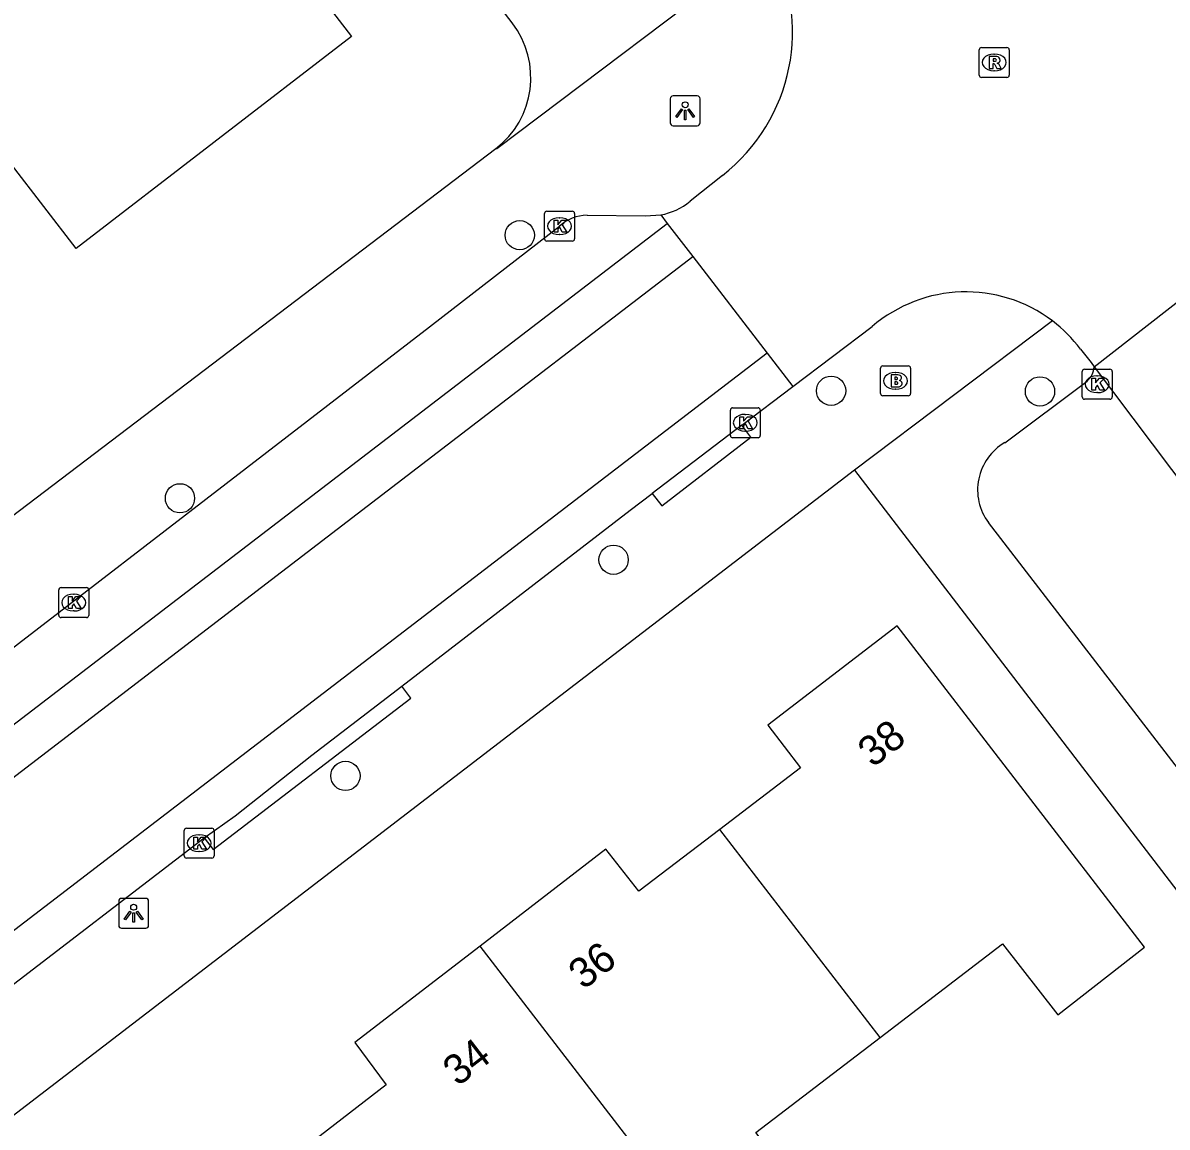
# Model space of a CAD drawing. Extents: x 159353 to 160616, y 385893 to 387321.
# Drawn here: x 159956.75 to 159994.99, y 386519.74 to 386556.66 of the extents above; entities that cross this region are included whole.
import ezdxf

# ---------------------------------------------------------------- set-up
doc = ezdxf.new("R2010")
doc.units = 0
for name, color, linetype in [('IMGEO_Boom', 7, 'Continuous'), ('IMGEO_Brandkraan', 7, 'Continuous'), ('IMGEO_Kolk', 7, 'Continuous'), ('IMGEO_Lichtpunt', 7, 'Continuous'), ('IMGEO_Pand', 7, 'Continuous'), ('IMGEO_Pand_nummerreeks', 7, 'Continuous'), ('IMGEO_Rijbaan_lokaal_gesloten', 7, 'Continuous'), ('IMGEO_Rijbaan_lokaal_open', 7, 'Continuous'), ('IMGEO_Rioolput', 7, 'Continuous'), ('IMGEO_Voetpad_open', 7, 'Continuous')]:
    doc.layers.add(name, color=color, linetype=linetype)

msp = doc.modelspace()

# ---------------------------------------------------------------- linework, layer by layer
at = {"layer": 'IMGEO_Boom'}
for centre in [(159973.359, 386549.562), (159983.762, 386544.361), (159990.743, 386544.338), (159962.004, 386540.765), (159976.493, 386538.711), (159967.534, 386531.484)]:
    msp.add_circle(centre, 0.489, dxfattribs=at)
at = {"layer": 'IMGEO_Brandkraan'}
for p, q in [((159985.416, 386544.265), (159985.416, 386545.117)), ((159985.491, 386545.191), (159986.343, 386545.191)), ((159985.904, 386544.971), (159985.929, 386544.971)), ((159986.417, 386545.117), (159986.417, 386544.265)), ((159986.343, 386544.191), (159985.491, 386544.191)), ((159985.927, 386544.411), (159985.902, 386544.411))]:
    msp.add_line(p, q, dxfattribs=at)
for points in [[(159985.416, 386544.265), (159985.416, 386545.117)], [(159985.491, 386545.191), (159986.343, 386545.191)], [(159985.764, 386544.891), (159985.764, 386544.491), (159985.977, 386544.491)], [(159985.995, 386544.891), (159985.764, 386544.891)], [(159986.417, 386545.117), (159986.417, 386544.265)], [(159985.943, 386544.81), (159985.889, 386544.81), (159985.889, 386544.734)], [(159985.889, 386544.734), (159985.942, 386544.734)], [(159985.951, 386544.658), (159985.889, 386544.658), (159985.889, 386544.577)], [(159985.889, 386544.577), (159985.951, 386544.577)], [(159986.343, 386544.191), (159985.491, 386544.191)]]:
    msp.add_lwpolyline(points, dxfattribs=at)
for centre, radius, start, end in [((159985.493, 386545.115), 0.0765, 91.552, 178.448), ((159985.493, 386545.115), 0.0765, 91.552, 178.448), ((159985.999, 386544.746), 0.145, 59.4692, 91.5367), ((159986.024, 386544.793), 0.0922, 285.5137, 58.1501), ((159986.341, 386545.115), 0.0765, 1.552, 88.448), ((159986.341, 386545.115), 0.0765, 1.552, 88.448), ((159985.944, 386544.772), 0.0379, 267.8285, 90.9355), ((159985.952, 386544.617), 0.0404, 269.8759, 90.5077), ((159985.983, 386544.742), 0.251, 268.6676, 293.5347), ((159986.029, 386544.601), 0.105, 301.3115, 78.989), ((159985.493, 386544.267), 0.0765, 181.552, 268.448), ((159985.493, 386544.267), 0.0765, 181.552, 268.448), ((159986.341, 386544.267), 0.0765, 271.552, 358.448), ((159986.341, 386544.267), 0.0765, 271.552, 358.448)]:
    msp.add_arc(centre, radius, start, end, dxfattribs=at)
for centre, major_axis, ratio, start_param, end_param in [((159985.903, 386544.691), (-0.387, 0.002), 0.722429, 4.712389, 7.853982), ((159985.928, 386544.691), (-0.39, 0.002), 0.717154, 1.570796, 4.712389)]:
    msp.add_ellipse(centre, major_axis=major_axis, ratio=ratio, start_param=start_param, end_param=end_param, dxfattribs=at)
at = {"layer": 'IMGEO_Kolk'}
for p, q in [((159974.187, 386549.437), (159974.187, 386550.289)), ((159974.262, 386550.363), (159975.114, 386550.363)), ((159975.188, 386550.289), (159975.188, 386549.437)), ((159974.675, 386550.143), (159974.7, 386550.143)), ((159974.698, 386549.583), (159974.673, 386549.583)), ((159975.114, 386549.363), (159974.262, 386549.363)), ((159992.155, 386544.152), (159992.155, 386545.004)), ((159992.23, 386545.078), (159993.082, 386545.078)), ((159992.643, 386544.858), (159992.668, 386544.858)), ((159993.156, 386545.004), (159993.156, 386544.152)), ((159993.082, 386544.078), (159992.23, 386544.078)), ((159992.666, 386544.298), (159992.641, 386544.298)), ((159980.395, 386542.865), (159980.395, 386543.717)), ((159980.47, 386543.791), (159981.322, 386543.791)), ((159981.396, 386543.717), (159981.396, 386542.865)), ((159980.883, 386543.571), (159980.908, 386543.571)), ((159980.906, 386543.011), (159980.881, 386543.011)), ((159981.322, 386542.791), (159980.47, 386542.791)), ((159957.953, 386536.852), (159957.953, 386537.704)), ((159958.028, 386537.778), (159958.88, 386537.778)), ((159958.954, 386537.704), (159958.954, 386536.852)), ((159958.441, 386537.558), (159958.466, 386537.558)), ((159958.464, 386536.998), (159958.439, 386536.998)), ((159958.88, 386536.778), (159958.028, 386536.778)), ((159962.143, 386528.808), (159962.143, 386529.66)), ((159962.218, 386529.734), (159963.07, 386529.734)), ((159963.144, 386529.66), (159963.144, 386528.808)), ((159962.631, 386529.514), (159962.656, 386529.514)), ((159962.654, 386528.954), (159962.629, 386528.954)), ((159963.07, 386528.734), (159962.218, 386528.734))]:
    msp.add_line(p, q, dxfattribs=at)
for points in [[(159974.187, 386549.437), (159974.187, 386550.289)], [(159974.262, 386550.363), (159975.114, 386550.363)], [(159975.188, 386550.289), (159975.188, 386549.437)], [(159974.508, 386550.063), (159974.631, 386550.063), (159974.631, 386549.912), (159974.761, 386550.063), (159974.925, 386550.063), (159974.779, 386549.912), (159974.932, 386549.663), (159974.78, 386549.663), (159974.695, 386549.827), (159974.631, 386549.76), (159974.631, 386549.663), (159974.508, 386549.663), (159974.508, 386550.063)], [(159975.114, 386549.363), (159974.262, 386549.363)], [(159992.155, 386544.152), (159992.155, 386545.004)], [(159992.23, 386545.078), (159993.082, 386545.078)], [(159993.156, 386545.004), (159993.156, 386544.152)], [(159992.476, 386544.778), (159992.599, 386544.778), (159992.599, 386544.627), (159992.729, 386544.778), (159992.893, 386544.778), (159992.747, 386544.627), (159992.9, 386544.378), (159992.748, 386544.378), (159992.663, 386544.542), (159992.599, 386544.475), (159992.599, 386544.378), (159992.476, 386544.378), (159992.476, 386544.778)], [(159993.082, 386544.078), (159992.23, 386544.078)], [(159980.395, 386542.865), (159980.395, 386543.717)], [(159980.47, 386543.791), (159981.322, 386543.791)], [(159981.396, 386543.717), (159981.396, 386542.865)], [(159980.716, 386543.491), (159980.839, 386543.491), (159980.839, 386543.34), (159980.969, 386543.491), (159981.133, 386543.491), (159980.987, 386543.34), (159981.14, 386543.091), (159980.988, 386543.091), (159980.903, 386543.255), (159980.839, 386543.188), (159980.839, 386543.091), (159980.716, 386543.091), (159980.716, 386543.491)], [(159981.322, 386542.791), (159980.47, 386542.791)], [(159957.953, 386536.852), (159957.953, 386537.704)], [(159958.028, 386537.778), (159958.88, 386537.778)], [(159958.954, 386537.704), (159958.954, 386536.852)], [(159958.274, 386537.478), (159958.397, 386537.478), (159958.397, 386537.327), (159958.527, 386537.478), (159958.691, 386537.478), (159958.545, 386537.327), (159958.698, 386537.078), (159958.546, 386537.078), (159958.461, 386537.242), (159958.397, 386537.175), (159958.397, 386537.078), (159958.274, 386537.078), (159958.274, 386537.478)], [(159958.88, 386536.778), (159958.028, 386536.778)], [(159962.143, 386528.808), (159962.143, 386529.66)], [(159962.218, 386529.734), (159963.07, 386529.734)], [(159963.144, 386529.66), (159963.144, 386528.808)], [(159962.464, 386529.434), (159962.587, 386529.434), (159962.587, 386529.283), (159962.717, 386529.434), (159962.881, 386529.434), (159962.735, 386529.283), (159962.888, 386529.034), (159962.736, 386529.034), (159962.651, 386529.198), (159962.587, 386529.131), (159962.587, 386529.034), (159962.464, 386529.034), (159962.464, 386529.434)], [(159963.07, 386528.734), (159962.218, 386528.734)]]:
    msp.add_lwpolyline(points, dxfattribs=at)
for centre, start, end in [((159974.264, 386550.287), 91.552, 178.448), ((159974.264, 386550.287), 91.552, 178.448), ((159975.112, 386550.287), 1.552, 88.448), ((159975.112, 386550.287), 1.552, 88.448), ((159974.264, 386549.439), 181.552, 268.448), ((159974.264, 386549.439), 181.552, 268.448), ((159975.112, 386549.439), 271.552, 358.448), ((159975.112, 386549.439), 271.552, 358.448), ((159992.232, 386545.002), 91.552, 178.448), ((159992.232, 386545.002), 91.552, 178.448), ((159993.08, 386545.002), 1.552, 88.448), ((159993.08, 386545.002), 1.552, 88.448), ((159992.232, 386544.154), 181.552, 268.448), ((159992.232, 386544.154), 181.552, 268.448), ((159993.08, 386544.154), 271.552, 358.448), ((159993.08, 386544.154), 271.552, 358.448), ((159980.472, 386543.715), 91.552, 178.448), ((159980.472, 386543.715), 91.552, 178.448), ((159981.32, 386543.715), 1.552, 88.448), ((159981.32, 386543.715), 1.552, 88.448), ((159980.472, 386542.867), 181.552, 268.448), ((159980.472, 386542.867), 181.552, 268.448), ((159981.32, 386542.867), 271.552, 358.448), ((159981.32, 386542.867), 271.552, 358.448), ((159958.03, 386537.702), 91.552, 178.448), ((159958.03, 386537.702), 91.552, 178.448), ((159958.878, 386537.702), 1.552, 88.448), ((159958.878, 386537.702), 1.552, 88.448), ((159958.03, 386536.854), 181.552, 268.448), ((159958.03, 386536.854), 181.552, 268.448), ((159958.878, 386536.854), 271.552, 358.448), ((159958.878, 386536.854), 271.552, 358.448), ((159962.22, 386529.658), 91.552, 178.448), ((159962.22, 386529.658), 91.552, 178.448), ((159963.068, 386529.658), 1.552, 88.448), ((159963.068, 386529.658), 1.552, 88.448), ((159962.22, 386528.81), 181.552, 268.448), ((159962.22, 386528.81), 181.552, 268.448), ((159963.068, 386528.81), 271.552, 358.448), ((159963.068, 386528.81), 271.552, 358.448)]:
    msp.add_arc(centre, 0.0765, start, end, dxfattribs=at)
for centre, major_axis, ratio, start_param, end_param in [((159974.674, 386549.863), (-0.387, 0.002), 0.722429, 4.712389, 7.853982), ((159974.699, 386549.863), (-0.39, 0.002), 0.717154, 1.570796, 4.712389), ((159992.642, 386544.578), (-0.387, 0.002), 0.722429, 4.712389, 7.853982), ((159992.667, 386544.578), (-0.39, 0.002), 0.717154, 1.570796, 4.712389), ((159980.882, 386543.291), (-0.387, 0.002), 0.722429, 4.712389, 7.853982), ((159980.907, 386543.291), (-0.39, 0.002), 0.717154, 1.570796, 4.712389), ((159958.44, 386537.278), (-0.387, 0.002), 0.722429, 4.712389, 7.853982), ((159958.465, 386537.278), (-0.39, 0.002), 0.717154, 1.570796, 4.712389), ((159962.63, 386529.234), (-0.387, 0.002), 0.722429, 4.712389, 7.853982), ((159962.655, 386529.234), (-0.39, 0.002), 0.717154, 1.570796, 4.712389)]:
    msp.add_ellipse(centre, major_axis=major_axis, ratio=ratio, start_param=start_param, end_param=end_param, dxfattribs=at)
at = {"layer": 'IMGEO_Lichtpunt'}
for p, q in [((159978.387, 386554.124), (159978.387, 386553.317)), ((159978.387, 386554.124), (159978.387, 386553.317)), ((159979.289, 386554.219), (159978.481, 386554.219)), ((159979.289, 386554.219), (159978.481, 386554.219)), ((159979.383, 386553.317), (159979.383, 386554.124)), ((159979.383, 386553.317), (159979.383, 386554.124)), ((159978.481, 386553.223), (159979.289, 386553.223)), ((159978.481, 386553.223), (159979.289, 386553.223)), ((159959.957, 386527.295), (159959.957, 386526.488)), ((159959.957, 386527.295), (159959.957, 386526.488)), ((159960.859, 386527.39), (159960.051, 386527.39)), ((159960.859, 386527.39), (159960.051, 386527.39)), ((159960.953, 386526.488), (159960.953, 386527.295)), ((159960.953, 386526.488), (159960.953, 386527.295)), ((159960.051, 386526.394), (159960.859, 386526.394)), ((159960.051, 386526.394), (159960.859, 386526.394))]:
    msp.add_line(p, q, dxfattribs=at)
for points in [[(159978.761, 386553.788), (159978.8, 386553.76), (159978.612, 386553.498), (159978.574, 386553.525), (159978.761, 386553.788)], [(159978.863, 386553.74), (159978.91, 386553.74), (159978.91, 386553.418), (159978.863, 386553.418), (159978.863, 386553.74)], [(159978.973, 386553.76), (159979.011, 386553.787), (159979.198, 386553.525), (159979.159, 386553.497), (159978.973, 386553.76)], [(159960.331, 386526.959), (159960.37, 386526.931), (159960.182, 386526.669), (159960.144, 386526.696), (159960.331, 386526.959)], [(159960.433, 386526.911), (159960.48, 386526.911), (159960.48, 386526.589), (159960.433, 386526.589), (159960.433, 386526.911)], [(159960.543, 386526.931), (159960.581, 386526.958), (159960.768, 386526.696), (159960.729, 386526.668), (159960.543, 386526.931)]]:
    msp.add_lwpolyline(points, dxfattribs=at)
for centre in [(159978.886, 386553.922), (159960.456, 386527.093)]:
    msp.add_circle(centre, 0.0994, dxfattribs=at)
for centre, start, end in [((159978.481, 386554.124), 90, 180), ((159978.481, 386554.124), 90, 180), ((159979.289, 386554.124), 0, 90), ((159979.289, 386554.124), 0, 90), ((159978.481, 386553.317), 180, 270), ((159978.481, 386553.317), 180, 270), ((159979.289, 386553.317), 270, 0), ((159979.289, 386553.317), 270, 360), ((159960.051, 386527.295), 90, 180), ((159960.051, 386527.295), 90, 180), ((159960.859, 386527.295), 0, 90), ((159960.859, 386527.295), 0, 90), ((159960.051, 386526.488), 180, 270), ((159960.051, 386526.488), 180, 270), ((159960.859, 386526.488), 270, 0), ((159960.859, 386526.488), 270, 360)]:
    msp.add_arc(centre, 0.0946, start, end, dxfattribs=at)
at = {"layer": 'IMGEO_Pand'}
for points in [[(159955.838, 386571.648), (159967.738, 386556.2), (159958.533, 386549.121), (159946.634, 386564.57)], [(159985.397, 386522.742), (159989.495, 386525.872), (159991.343, 386523.494), (159994.238, 386525.754), (159985.971, 386536.502), (159981.646, 386533.179), (159982.736, 386531.749), (159980.045, 386529.697)], [(159980.045, 386529.697), (159977.337, 386527.631), (159976.239, 386529.031), (159972.037, 386525.796)], [(159985.397, 386522.742), (159980.045, 386529.697)], [(159972.037, 386525.796), (159967.846, 386522.571), (159968.899, 386521.154), (159966.197, 386519.077)], [(159980.295, 386515.065), (159972.037, 386525.796)], [(159980.295, 386515.065), (159983.063, 386517.186), (159981.242, 386519.567), (159985.397, 386522.742)]]:
    msp.add_lwpolyline(points, dxfattribs=at)
at = {"layer": 'IMGEO_Rijbaan_lokaal_gesloten'}
for points in [[(159876.924, 386472.328), (159899.739, 386489.718), (159978.286, 386549.954)], [(159859.708, 386457.258), (159979.14, 386548.844)], [(159981.625, 386545.617), (159862.162, 386454.007)], [(159980.775, 386543.208), (159982.479, 386544.507)], [(159980.775, 386543.208), (159977.782, 386540.926)], [(159969.416, 386534.479), (159977.043, 386540.363), (159977.782, 386540.926)], [(159962.814, 386529.415), (159963.843, 386530.151), (159966.407, 386532.18), (159969.416, 386534.479)], [(159955.666, 386523.932), (159962.814, 386529.415)]]:
    msp.add_lwpolyline(points, dxfattribs=at)
at = {"layer": 'IMGEO_Rijbaan_lokaal_open'}
for points in [[(159980.129, 386551.558), (159979.051, 386550.696)], [(159978.068, 386550.238), (159978.286, 386549.954)], [(159978.286, 386549.954), (159979.14, 386548.844)], [(159992.552, 386545.164), (159998.071, 386549.461)], [(159979.14, 386548.844), (159981.625, 386545.617)], [(159982.479, 386544.507), (159985.132, 386546.505)], [(159981.625, 386545.617), (159982.479, 386544.507)], [(159992.099, 386545.752), (159992.453, 386545.304), (159992.552, 386545.164)], [(159992.552, 386545.164), (160002.244, 386532.286), (160014.006, 386517.011)]]:
    msp.add_lwpolyline(points, dxfattribs=at)
for centre, radius, start, end in [((159976.395, 386556.355), 6.079, 307.8988, 29.3028), ((159977.693, 386552.326), 2.121, 280.1719, 309.7917), ((159988.263, 386542.866), 4.801, 52.9202, 130.7107), ((159988.249, 386542.855), 4.818, 36.9581, 52.8596)]:
    msp.add_arc(centre, radius, start, end, dxfattribs=at)
at = {"layer": 'IMGEO_Rioolput'}
for p, q in [((159988.712, 386554.911), (159988.712, 386555.763)), ((159988.787, 386555.837), (159989.639, 386555.837)), ((159989.2, 386555.617), (159989.225, 386555.617)), ((159989.713, 386555.763), (159989.713, 386554.911)), ((159989.639, 386554.837), (159988.787, 386554.837)), ((159989.223, 386555.057), (159989.198, 386555.057))]:
    msp.add_line(p, q, dxfattribs=at)
for points in [[(159988.712, 386554.911), (159988.712, 386555.763)], [(159988.787, 386555.837), (159989.639, 386555.837)], [(159989.713, 386555.763), (159989.713, 386554.911)], [(159989.301, 386555.535), (159989.049, 386555.537), (159989.049, 386555.137)], [(159989.049, 386555.137), (159989.173, 386555.137), (159989.173, 386555.299), (159989.184, 386555.299)], [(159989.227, 386555.456), (159989.173, 386555.456), (159989.173, 386555.375)], [(159989.173, 386555.375), (159989.225, 386555.375)], [(159989.231, 386555.27), (159989.302, 386555.137), (159989.442, 386555.137), (159989.377, 386555.263)], [(159989.639, 386554.837), (159988.787, 386554.837)]]:
    msp.add_lwpolyline(points, dxfattribs=at)
for centre, radius, start, end in [((159988.789, 386555.761), 0.0765, 91.552, 178.448), ((159988.789, 386555.761), 0.0765, 91.552, 178.448), ((159989.637, 386555.761), 0.0765, 1.552, 88.448), ((159989.637, 386555.761), 0.0765, 1.552, 88.448), ((159989.183, 386555.246), 0.0533, 26.0293, 88.6989), ((159989.209, 386555.564), 0.19, 274.7715, 282.9687), ((159989.233, 386555.36), 0.0964, 77.0061, 93.1865), ((159989.247, 386555.417), 0.0378, 276.6634, 79.6772), ((159989.3, 386555.425), 0.109, 350.3612, 89.416), ((159989.298, 386555.425), 0.112, 277.5842, 350.9817), ((159989.282, 386555.21), 0.108, 29.5134, 73.7905), ((159988.789, 386554.913), 0.0765, 181.552, 268.448), ((159988.789, 386554.913), 0.0765, 181.552, 268.448), ((159989.637, 386554.913), 0.0765, 271.552, 358.448), ((159989.637, 386554.913), 0.0765, 271.552, 358.448)]:
    msp.add_arc(centre, radius, start, end, dxfattribs=at)
for centre, major_axis, ratio, start_param, end_param in [((159989.199, 386555.337), (-0.387, 0.002), 0.722429, 4.712389, 7.853982), ((159989.224, 386555.337), (-0.39, 0.002), 0.717154, 1.570796, 4.712389)]:
    msp.add_ellipse(centre, major_axis=major_axis, ratio=ratio, start_param=start_param, end_param=end_param, dxfattribs=at)
at = {"layer": 'IMGEO_Voetpad_open'}
for points in [[(159973.106, 386556.66), (159922.14, 386622.955)], [(159981.696, 386559.33), (159972.591, 386552.445), (159972.553, 386552.445)], [(159972.553, 386552.445), (159951.895, 386536.745)], [(159975.608, 386550.229), (159977.564, 386550.208), (159978.068, 386550.238)], [(159926.982, 386513.283), (159949.802, 386530.673), (159970.339, 386546.5), (159974.688, 386549.863)], [(159991.158, 386546.696), (159984.546, 386541.708)], [(159989.564, 386542.625), (159992.318, 386544.685)], [(159977.782, 386540.926), (159978.103, 386540.51), (159981.084, 386542.806), (159980.775, 386543.208)], [(159984.546, 386541.708), (159952.365, 386517.008), (159930.173, 386500), (159908.837, 386483.648)], [(159984.546, 386541.708), (160000, 386521.532), (160001.864, 386519.098)], [(160007.749, 386515.624), (160000, 386525.691), (159989.018, 386539.952)], [(159962.814, 386529.415), (159963.118, 386529.019), (159969.719, 386534.082), (159969.416, 386534.479)]]:
    msp.add_lwpolyline(points, dxfattribs=at)
for centre, radius, start, end in [((159970.72, 386554.829), 3.007, 307.5465, 37.5046), ((159975.633, 386548.826), 1.403, 91.0311, 132.3568), ((159991.896, 386545.188), 0.656, 309.996, 357.9313), ((159990.489, 386541.044), 1.832, 120.322, 216.5886)]:
    msp.add_arc(centre, radius, start, end, dxfattribs=at)

# ---------------------------------------------------------------- texts
at = {"layer": 'IMGEO_Pand_nummerreeks'}
for s, rotation, p in [('38', 37.5359, (159985.153, 386531.738)), ('36', 37.5916, (159975.485, 386524.311)), ('34', 37.5803, (159971.287, 386521.08))]:
    msp.add_text(s, height=1, rotation=rotation, dxfattribs=at).set_placement(p)

doc.saveas('drawing.dxf')
